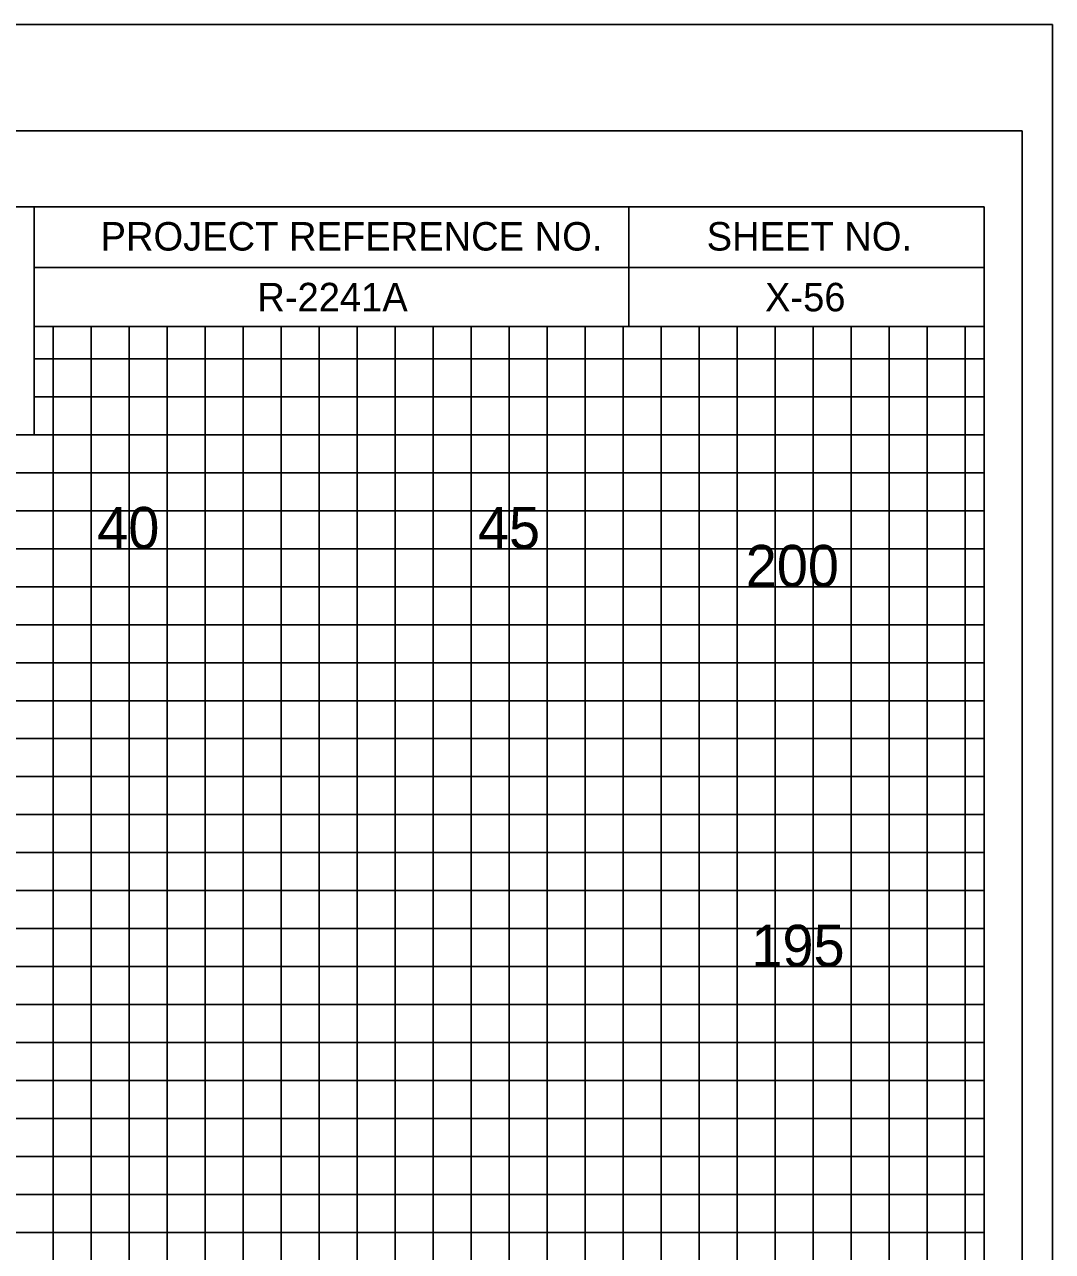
# Model space of a CAD drawing. Extents: x -4 to 103, y -2 to 6583.
# Drawn here: x 89.88 to 103.4, y 3946.62 to 3962.78 of the extents above; entities that cross this region are included whole.
import ezdxf

# ---------------------------------------------------------------- set-up
doc = ezdxf.new("R2010")
doc.units = 0
for name, color, linetype in [('Prop XS Elevation Labels', 7, 'Continuous'), ('Prop XS Offset Labels', 7, 'Continuous'), ('Prop XS Project Number', 7, 'Continuous'), ('Prop XS Sheet Number', 7, 'Continuous'), ('Sheet Cross Section CELL', 7, 'Continuous'), ('Sheet Cross Section Grid Major CELL', 7, 'Continuous'), ('Sheet Cross Section Grid Middle CELL', 7, 'Continuous'), ('Sheet Cutting Line CELL', 7, 'Continuous'), ('Sheet DOT Grid CELL', 7, 'Continuous'), ('Sheet Plot Border Inside CELL', 7, 'Continuous'), ('Sheet Plot Border Outside CELL', 7, 'Continuous')]:
    doc.layers.add(name, color=color, linetype=linetype)

msp = doc.modelspace()

# ---------------------------------------------------------------- linework, layer by layer
at = {"layer": 'Sheet Cross Section CELL'}
for p, q in [((90, 3960.375), (102.5, 3960.375)), ((90, 3960.375), (102.5, 3960.375)), ((97.825, 3958.8), (97.825, 3960.375)), ((101.875, 3960.375), (101.875, 3960.375)), ((102.5, 3960.375), (102.5, 3960.375)), ((102.5, 3958.8), (102.5, 3960.375)), ((102.5, 3960.375), (102.5, 3960.375)), ((102.5, 3960.375), (102.5, 3960.375)), ((102.5, 3958.8), (102.5, 3960.375)), ((90, 3959.575), (102.5, 3959.575)), ((90, 3958.8), (102.5, 3958.8)), ((99.4, 3958.8), (99.4, 3958.8)), ((99.4, 3958.8), (99.4, 3958.8))]:
    msp.add_line(p, q, dxfattribs=at)
for points in [[(102.5, 3960.375), (0, 3960.375), (0, 3895.375), (102.5, 3895.375)], [(83.75, 3960.375), (90, 3960.375), (90, 3957.375), (83.75, 3957.375)]]:
    msp.add_lwpolyline(points, close=True, dxfattribs=at)
at = {"layer": 'Sheet Cross Section Grid Major CELL'}
for points in [[(91.25, 3895.375), (91.25, 3958.8), (93.75, 3958.8), (93.75, 3895.375)], [(96.25, 3895.375), (96.25, 3958.8), (98.75, 3958.8), (98.75, 3895.375)], [(101.25, 3895.375), (101.25, 3958.8)], [(90, 3957.875), (102.5, 3957.875)], [(0, 3952.875), (102.5, 3952.875), (102.5, 3955.375), (0, 3955.375)], [(0, 3947.875), (102.5, 3947.875), (102.5, 3950.375), (0, 3950.375)]]:
    msp.add_lwpolyline(points, dxfattribs=at)
at = {"layer": 'Sheet Cross Section Grid Middle CELL'}
for points in [[(90.25, 3895.375), (90.25, 3958.8), (90.75, 3958.8), (90.75, 3895.375)], [(91.75, 3895.375), (91.75, 3958.8), (92.25, 3958.8), (92.25, 3895.375)], [(92.75, 3895.375), (92.75, 3958.8), (93.25, 3958.8), (93.25, 3895.375)], [(94.25, 3895.375), (94.25, 3958.8), (94.75, 3958.8), (94.75, 3895.375)], [(95.25, 3895.375), (95.25, 3958.8), (95.75, 3958.8), (95.75, 3895.375)], [(96.75, 3895.375), (96.75, 3958.8), (97.25, 3958.8), (97.25, 3895.375)], [(97.75, 3895.375), (97.75, 3958.8), (98.25, 3958.8), (98.25, 3895.375)], [(99.25, 3895.375), (99.25, 3958.8), (99.75, 3958.8), (99.75, 3895.375)], [(100.25, 3895.375), (100.25, 3958.8)], [(100.25, 3958.8), (100.75, 3958.8), (100.75, 3895.375), (101.75, 3895.375), (101.75, 3958.8), (102.25, 3958.8), (102.25, 3895.375)], [(102.5, 3957.375), (102.5, 3958.375), (90, 3958.375)], [(0, 3956.875), (102.5, 3956.875), (102.5, 3957.375), (0, 3957.375)], [(0, 3955.875), (102.5, 3955.875), (102.5, 3956.375), (0, 3956.375)], [(0, 3954.375), (102.5, 3954.375), (102.5, 3954.875), (0, 3954.875)], [(0, 3953.375), (102.5, 3953.375), (102.5, 3953.875), (0, 3953.875)], [(0, 3951.875), (102.5, 3951.875), (102.5, 3952.375), (0, 3952.375)], [(0, 3950.875), (102.5, 3950.875), (102.5, 3951.375), (0, 3951.375)], [(0, 3949.375), (102.5, 3949.375), (102.5, 3949.875), (0, 3949.875)], [(0, 3948.375), (102.5, 3948.375), (102.5, 3948.875), (0, 3948.875)], [(0, 3946.875), (102.5, 3946.875), (102.5, 3947.375), (0, 3947.375)]]:
    msp.add_lwpolyline(points, dxfattribs=at)
at = {"layer": 'Sheet Cutting Line CELL'}
msp.add_line((-3.5, 3962.775), (103.4, 3962.775), dxfattribs=at)
at = {"layer": 'Sheet DOT Grid CELL'}
for p, q in [((91.25, 3895.375), (91.25, 3958.8)), ((93.75, 3895.375), (93.75, 3958.8)), ((96.25, 3895.375), (96.25, 3958.8)), ((98.75, 3895.375), (98.75, 3958.8)), ((101.25, 3895.375), (101.25, 3958.8)), ((90, 3957.875), (102.5, 3957.875)), ((0, 3955.375), (102.5, 3955.375)), ((0, 3952.875), (102.5, 3952.875)), ((0, 3950.375), (102.5, 3950.375)), ((0, 3947.875), (102.5, 3947.875))]:
    msp.add_line(p, q, dxfattribs=at)
at = {"layer": 'Sheet Plot Border Inside CELL'}
msp.add_lwpolyline([(103, 3961.375), (-2.8, 3961.375), (-2.8, 3894.375), (103, 3894.375)], close=True, dxfattribs=at)
at = {"layer": 'Sheet Plot Border Outside CELL'}
msp.add_lwpolyline([(103.4, 3962.775), (-3.5, 3962.775), (-3.5, 3892.95), (103.4, 3892.95)], close=True, dxfattribs=at)

# ---------------------------------------------------------------- texts
at = {"layer": 'Prop XS Elevation Labels'}
for s, p in [('200', (99.364, 3955.375)), ('195', (99.438, 3950.375))]:
    msp.add_text(s, height=0.55, dxfattribs=at).set_placement(p)
at = {"layer": 'Prop XS Offset Labels'}
for s, p in [('40', (90.831, 3955.875)), ('45', (95.84, 3955.875))]:
    msp.add_text(s, height=0.55, dxfattribs=at).set_placement(p)
at = {"layer": 'Prop XS Project Number'}
msp.add_text('R-2241A', height=0.375, dxfattribs=at).set_placement((92.938, 3959))
at = {"layer": 'Prop XS Sheet Number'}
msp.add_text('X-56', height=0.375, dxfattribs=at).set_placement((99.618, 3959))
at = {"layer": 'Sheet Cross Section CELL'}
for s, p in [('PROJECT REFERENCE NO.', (90.875, 3959.8)), ('SHEET NO.', (98.85, 3959.8))]:
    msp.add_text(s, height=0.375, dxfattribs=at).set_placement(p)

doc.saveas('drawing.dxf')
